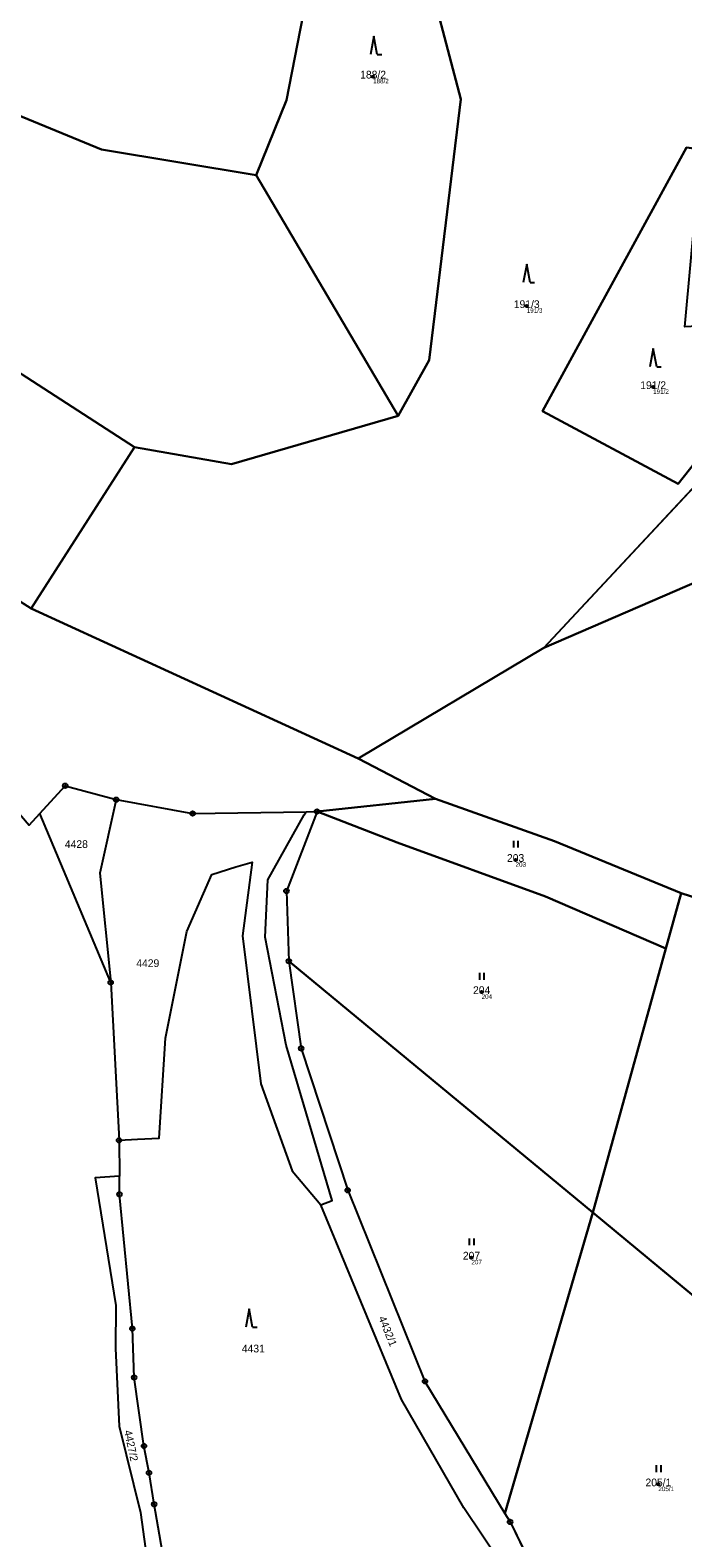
# Model space of a CAD drawing. Extents: x -644096 to -634268, y -1141430 to -1133463.
# Drawn here: x -639105.3 to -638961.7, y -1136492.9 to -1136161.3 of the extents above; entities that cross this region are included whole.
import ezdxf

# ---------------------------------------------------------------- set-up
doc = ezdxf.new("R2010")
doc.units = 0
for name, color, linetype in [('_CIVIL_CONSTRUCTION', 7, 'Continuous'), ('Definiční body', 7, 'Continuous'), ('Polygon ku', 7, 'Continuous'), ('Polygon parcely', 7, 'Continuous'), ('spodek_zarez', 7, 'Continuous'), ('svrsek_osa_sjezdy', 7, 'Continuous'), ('svrsek_osa_VRT', 7, 'Continuous'), ('terminal_VRT', 7, 'Continuous')]:
    doc.layers.add(name, color=color, linetype=linetype)

msp = doc.modelspace()

# ---------------------------------------------------------------- linework, layer by layer
at = {"layer": '_CIVIL_CONSTRUCTION'}
for centre, radius in [((-639097.6, -1136327.45), 0.5), ((-639097.6, -1136327.45), 0.5), ((-639097.6, -1136327.45), 0.0303), ((-639097.6, -1136327.45), 0.0303), ((-639086.41, -1136330.51), 0.5), ((-639086.41, -1136330.51), 0.5), ((-639086.41, -1136330.51), 0.0303), ((-639086.41, -1136330.51), 0.0303), ((-639042.21, -1136333.12), 0.5), ((-639042.21, -1136333.12), 0.5), ((-639069.57, -1136333.55), 0.5), ((-639069.57, -1136333.55), 0.5), ((-639069.57, -1136333.55), 0.0303), ((-639069.57, -1136333.55), 0.0303), ((-639042.21, -1136333.12), 0.0303), ((-639042.21, -1136333.12), 0.0303), ((-639048.94, -1136350.61), 0.5), ((-639048.94, -1136350.61), 0.5), ((-639048.94, -1136350.61), 0.0303), ((-639048.94, -1136350.61), 0.0303), ((-639048.42, -1136366.02), 0.5), ((-639048.42, -1136366.02), 0.5), ((-639048.42, -1136366.02), 0.0303), ((-639048.42, -1136366.02), 0.0303), ((-639087.6, -1136370.72), 0.5), ((-639087.6, -1136370.72), 0.0303), ((-639045.68, -1136385.22), 0.5), ((-639045.68, -1136385.22), 0.5), ((-639045.68, -1136385.22), 0.0303), ((-639045.68, -1136385.22), 0.0303), ((-639085.77, -1136405.44), 0.5), ((-639085.77, -1136405.44), 0.0303), ((-639085.65, -1136417.32), 0.5), ((-639085.65, -1136417.32), 0.0303), ((-639035.46, -1136416.42), 0.5), ((-639035.46, -1136416.42), 0.0303), ((-639082.84, -1136446.85), 0.5), ((-639082.84, -1136446.85), 0.0303), ((-639082.44, -1136457.59), 0.5), ((-639082.44, -1136457.59), 0.0303), ((-639018.46, -1136458.45), 0.5), ((-639018.46, -1136458.45), 0.0303), ((-639080.28, -1136472.66), 0.5), ((-639080.28, -1136472.66), 0.0303), ((-639079.17, -1136478.57), 0.5), ((-639079.17, -1136478.57), 0.0303), ((-639078.05, -1136485.48), 0.5), ((-639078.05, -1136485.48), 0.0303), ((-638999.73, -1136489.37), 0.5), ((-638999.73, -1136489.37), 0.0303)]:
    msp.add_circle(centre, radius, dxfattribs=at)
at = {"layer": 'Definiční body'}
for centre in [(-639029.87, -1136171.47), (-638996.07, -1136221.95), (-638968.25, -1136239.77), (-638998.52, -1136343.76), (-639005.99, -1136372.83), (-639008.23, -1136431.23), (-638967.1, -1136481.11)]:
    msp.add_circle(centre, 0.25, dxfattribs=at)
at = {"layer": 'Polygon ku'}
msp.add_lwpolyline([(-639105.57, -1136336.13), (-639103.21, -1136333.56), (-639097.6, -1136327.45), (-639086.41, -1136330.51), (-639069.57, -1136333.55), (-639044.63, -1136333.16), (-639042.21, -1136333.12), (-639048.94, -1136350.61), (-639048.42, -1136366.02), (-639045.68, -1136385.22), (-639035.46, -1136416.42), (-639018.46, -1136458.45), (-639000.86, -1136487.51), (-638999.73, -1136489.37), (-638970.43, -1136549.3)], dxfattribs=at)
at = {"layer": 'Polygon parcely'}
for points in [[(-639226.87, -1136123.55), (-639152.02, -1136161.83), (-639089.62, -1136187.51), (-639055.6, -1136193.18), (-639048.93, -1136176.68), (-639044.7, -1136154.91), (-639072.25, -1136139.95), (-639117.3, -1136126.28), (-639126.04, -1136120.97), (-639120.63, -1136112.24), (-639108.48, -1136113.41), (-639099.02, -1136094.46), (-639179.76, -1136059.38), (-639180.69, -1136060.69)], [(-639044.74, -1136113.05), (-639043.1, -1136122.2), (-639044.7, -1136154.91), (-639048.93, -1136176.68), (-639055.6, -1136193.18), (-639024.32, -1136246.12), (-639017.52, -1136233.88), (-639010.57, -1136176.41), (-639016.27, -1136154.71), (-639011.07, -1136138.17), (-638994.28, -1136124.4), (-639051.31, -1136086.12), (-639047.08, -1136102.51)], [(-639132.06, -1136220.89), (-639082.38, -1136252.96), (-639061.02, -1136256.7), (-639024.32, -1136246.12), (-639055.6, -1136193.18), (-639089.62, -1136187.51), (-639152.02, -1136161.83), (-639226.87, -1136123.55), (-639259.55, -1136102.27), (-639281.58, -1136120.11), (-639216.15, -1136180.1)], [(-639082.38, -1136252.96), (-639132.06, -1136220.89), (-639216.15, -1136180.1), (-639281.58, -1136120.11), (-639286.79, -1136123.25), (-639195.75, -1136218.9), (-639166.02, -1136249.99), (-639105.08, -1136288.46)], [(-638940.31, -1136232.65), (-638940.56, -1136225.4), (-638961.31, -1136226.55), (-638958.65, -1136197.61), (-638957.05, -1136187.59), (-638960.88, -1136187.1), (-638992.57, -1136245.08), (-638962.72, -1136261.02)], [(-638950.42, -1136279.04), (-638917.15, -1136255.9), (-638916.93, -1136237.66), (-638930.12, -1136230.49), (-638992.31, -1136297.13)], [(-639177.17, -1136265.81), (-639165.38, -1136274.1), (-639135.54, -1136300.98), (-639105.57, -1136336.13), (-639103.21, -1136333.56), (-639097.6, -1136327.45), (-639086.41, -1136330.51), (-639069.57, -1136333.55), (-639044.63, -1136333.16), (-639042.21, -1136333.12), (-639016.14, -1136330.3), (-639033.16, -1136321.45), (-639105.08, -1136288.46), (-639166.02, -1136249.99)], [(-638931.99, -1136360.79), (-638913.3, -1136368.8), (-638891, -1136313.69), (-638905.87, -1136285.45), (-638917.15, -1136255.9), (-638950.42, -1136279.04), (-638992.31, -1136297.13), (-639033.16, -1136321.45), (-639016.14, -1136330.3), (-638989.92, -1136339.61), (-638962.12, -1136351.11)], [(-638962.12, -1136351.11), (-638989.92, -1136339.61), (-639016.14, -1136330.3), (-639042.21, -1136333.12), (-639024.6, -1136339.96), (-638991.97, -1136351.8), (-638965.46, -1136363.22)], [(-639048.94, -1136350.61), (-639048.42, -1136366.02), (-638981.52, -1136421.35), (-638965.46, -1136363.22), (-638991.97, -1136351.8), (-639024.6, -1136339.96), (-639042.21, -1136333.12)], [(-638911.38, -1136379.8), (-638909.43, -1136370.26), (-638913.3, -1136368.8), (-638931.99, -1136360.79), (-638962.12, -1136351.11), (-638965.46, -1136363.22), (-638981.52, -1136421.35), (-638931.57, -1136462.65), (-638928.35, -1136454.4), (-638925.53, -1136445.22), (-638922.11, -1136432.18), (-638915.06, -1136404.71), (-638913.05, -1136392.17)], [(-639045.68, -1136385.22), (-639035.46, -1136416.42), (-639018.46, -1136458.45), (-639000.86, -1136487.51), (-638981.52, -1136421.35), (-639048.42, -1136366.02)], [(-639000.86, -1136487.51), (-638999.73, -1136489.37), (-638970.43, -1136549.3), (-638959.34, -1136563.14), (-638960.8, -1136540.92), (-638951.21, -1136501.08), (-638931.57, -1136462.65), (-638981.52, -1136421.35)]]:
    msp.add_lwpolyline(points, close=True, dxfattribs=at)
msp.add_lwpolyline([(-639016.27, -1136154.71), (-639010.57, -1136176.41), (-639017.52, -1136233.88), (-639024.32, -1136246.12), (-639061.02, -1136256.7), (-639082.38, -1136252.96), (-639105.08, -1136288.46), (-639033.16, -1136321.45), (-638992.31, -1136297.13), (-638930.12, -1136230.49), (-638931.47, -1136226.33), (-638932.7, -1136225.04), (-638932.94, -1136221.68), (-638937.48, -1136201.2), (-638935.68, -1136225.13), (-638940.56, -1136225.4), (-638940.31, -1136232.65), (-638962.72, -1136261.02), (-638992.57, -1136245.08), (-638960.88, -1136187.1), (-638957.05, -1136187.59), (-638935.92, -1136191.43), (-638929.45, -1136182.13), (-638942.09, -1136146.62)], dxfattribs=at)
at = {"layer": 'spodek_zarez'}
msp.add_circle((-638683.07, -1137056.85), 1378.08, dxfattribs=at)
at = {"layer": 'svrsek_osa_sjezdy'}
for p, q in [((-639029.7, -1136162.6), (-639030.45, -1136166.6)), ((-639028.95, -1136166.6), (-639029.7, -1136162.6)), ((-639028.95, -1136166.6), (-639027.95, -1136166.6)), ((-638996.07, -1136212.74), (-638996.82, -1136216.74)), ((-638995.32, -1136216.74), (-638996.07, -1136212.74)), ((-638995.32, -1136216.74), (-638994.32, -1136216.74)), ((-638968.22, -1136231.29), (-638968.97, -1136235.29)), ((-638967.47, -1136235.29), (-638968.22, -1136231.29)), ((-638967.47, -1136235.29), (-638966.47, -1136235.29)), ((-638998.93, -1136341.06), (-638998.93, -1136339.56)), ((-638997.93, -1136341.06), (-638997.93, -1136339.56)), ((-639006.4, -1136370.13), (-639006.4, -1136368.63)), ((-639005.4, -1136370.13), (-639005.4, -1136368.63)), ((-639008.64, -1136428.53), (-639008.64, -1136427.03)), ((-639007.64, -1136428.53), (-639007.64, -1136427.03)), ((-639057.14, -1136442.5), (-639057.89, -1136446.5)), ((-639056.39, -1136446.5), (-639057.14, -1136442.5)), ((-639056.39, -1136446.5), (-639055.39, -1136446.5)), ((-638967.51, -1136478.41), (-638967.51, -1136476.91)), ((-638966.51, -1136478.41), (-638966.51, -1136476.91))]:
    msp.add_line(p, q, dxfattribs=at)
at = {"layer": 'terminal_VRT'}
for p, q in [((-639024.32, -1136246.12), (-639055.6, -1136193.18)), ((-638992.31, -1136297.13), (-638930.12, -1136230.49)), ((-639105.08, -1136288.46), (-639166.02, -1136249.99)), ((-639105.08, -1136288.46), (-639082.38, -1136252.96)), ((-639033.16, -1136321.45), (-639105.08, -1136288.46)), ((-639033.16, -1136321.45), (-638992.31, -1136297.13)), ((-639016.14, -1136330.3), (-639033.16, -1136321.45)), ((-639103.21, -1136333.56), (-639097.6, -1136327.45)), ((-639103.21, -1136333.56), (-639097.6, -1136327.45)), ((-639097.6, -1136327.45), (-639086.41, -1136330.51)), ((-639097.6, -1136327.45), (-639086.41, -1136330.51)), ((-639086.41, -1136330.51), (-639069.57, -1136333.55)), ((-639086.41, -1136330.51), (-639069.57, -1136333.55)), ((-639042.21, -1136333.12), (-639016.14, -1136330.3)), ((-639105.57, -1136336.13), (-639103.21, -1136333.56)), ((-639105.57, -1136336.13), (-639103.21, -1136333.56)), ((-639087.6, -1136370.72), (-639103.21, -1136333.56)), ((-639069.57, -1136333.55), (-639044.63, -1136333.16)), ((-639069.57, -1136333.55), (-639044.63, -1136333.16)), ((-639042.21, -1136333.12), (-639048.94, -1136350.61)), ((-639042.21, -1136333.12), (-639048.94, -1136350.61)), ((-639044.63, -1136333.16), (-639042.21, -1136333.12)), ((-639044.63, -1136333.16), (-639042.21, -1136333.12)), ((-639048.94, -1136350.61), (-639048.42, -1136366.02)), ((-639048.94, -1136350.61), (-639048.42, -1136366.02)), ((-638965.46, -1136363.22), (-638962.12, -1136351.11)), ((-638981.52, -1136421.35), (-638965.46, -1136363.22)), ((-639048.42, -1136366.02), (-638981.52, -1136421.35)), ((-639087.6, -1136370.72), (-639085.77, -1136405.44)), ((-639085.77, -1136405.44), (-639085.69, -1136413.34)), ((-638981.52, -1136421.35), (-639000.86, -1136487.51)), ((-638931.57, -1136462.65), (-638981.52, -1136421.35)), ((-639018.46, -1136458.45), (-639000.86, -1136487.51)), ((-639018.46, -1136458.45), (-639000.86, -1136487.51)), ((-639000.86, -1136487.51), (-638999.73, -1136489.37)), ((-639000.86, -1136487.51), (-638999.73, -1136489.37)), ((-638999.73, -1136489.37), (-638970.43, -1136549.3)), ((-638999.73, -1136489.37), (-638970.43, -1136549.3))]:
    msp.add_line(p, q, dxfattribs=at)
for points in [[(-639281.58, -1136120.11), (-639216.15, -1136180.1), (-639132.06, -1136220.89), (-639082.38, -1136252.96)], [(-639055.6, -1136193.18), (-639089.62, -1136187.51), (-639152.02, -1136161.83), (-639226.87, -1136123.55)], [(-639024.32, -1136246.12), (-639017.52, -1136233.88), (-639010.57, -1136176.41), (-639016.27, -1136154.71), (-639011.07, -1136138.17), (-638994.28, -1136124.4)], [(-639044.7, -1136154.91), (-639048.93, -1136176.68), (-639055.6, -1136193.18)], [(-638957.05, -1136187.59), (-638960.88, -1136187.1), (-638992.57, -1136245.08), (-638962.72, -1136261.02), (-638940.31, -1136232.65), (-638940.56, -1136225.4)], [(-639082.38, -1136252.96), (-639061.02, -1136256.7), (-639024.32, -1136246.12)], [(-638992.31, -1136297.13), (-638950.42, -1136279.04), (-638917.15, -1136255.9)], [(-639086.41, -1136330.51), (-639090.02, -1136346.69), (-639087.6, -1136370.72)], [(-638962.12, -1136351.11), (-638989.92, -1136339.61), (-639016.14, -1136330.3)], [(-639041.39, -1136419.6), (-639038.88, -1136418.71), (-639049.03, -1136384.54), (-639053.59, -1136360.74), (-639053.04, -1136348.12), (-639045.01, -1136333.84), (-639044.63, -1136333.16)], [(-639042.21, -1136333.12), (-639024.6, -1136339.96), (-638991.97, -1136351.8), (-638965.46, -1136363.22)], [(-639085.77, -1136405.44), (-639081.68, -1136405.22), (-639076.94, -1136404.97), (-639075.51, -1136382.97), (-639070.86, -1136359.49), (-639065.37, -1136346.94), (-639060.06, -1136345.32), (-639056.51, -1136344.24), (-639058.58, -1136360.44), (-639054.56, -1136393), (-639047.7, -1136412.15), (-639041.39, -1136419.6)], [(-638962.12, -1136351.11), (-638931.99, -1136360.79), (-638913.3, -1136368.8)], [(-639048.42, -1136366.02), (-639045.68, -1136385.22), (-639035.46, -1136416.42), (-639018.46, -1136458.45)], [(-639048.42, -1136366.02), (-639045.68, -1136385.22), (-639035.46, -1136416.42), (-639018.46, -1136458.45)], [(-639085.69, -1136413.34), (-639091.01, -1136413.67), (-639086.47, -1136441.78), (-639086.52, -1136451.19), (-639085.71, -1136468.29), (-639081.08, -1136487.32), (-639079.16, -1136501.14), (-639078.15, -1136510.39), (-639074.71, -1136524.25), (-639068.73, -1136542.98), (-639062.31, -1136568.02), (-639053.69, -1136580.32), (-639037.7, -1136590.84)], [(-639047.91, -1136581.17), (-639054.69, -1136575.07), (-639059.2, -1136566.78), (-639061.12, -1136559.01), (-639062.58, -1136549.98), (-639065.35, -1136540.88), (-639070.12, -1136525.44), (-639072.51, -1136516.17), (-639075.32, -1136501.05), (-639078.05, -1136485.48), (-639079.17, -1136478.57), (-639080.28, -1136472.66), (-639082.44, -1136457.59), (-639082.84, -1136446.85), (-639085.65, -1136417.32), (-639085.69, -1136413.34)], [(-638977.01, -1136548.09), (-638997.53, -1136504.72), (-639009.89, -1136486.26), (-639023.62, -1136462.45), (-639041.39, -1136419.6)]]:
    msp.add_lwpolyline(points, dxfattribs=at)

# ---------------------------------------------------------------- texts
at = {"layer": 'Definiční body'}
for s, p in [('188/2', (-639029.87, -1136172.96)), ('191/3', (-638996.07, -1136223.44)), ('191/2', (-638968.25, -1136241.26)), ('203', (-638998.52, -1136345.25)), ('204', (-639005.99, -1136374.32)), ('207', (-639008.23, -1136432.72)), ('205/1', (-638967.1, -1136482.6))]:
    msp.add_text(s, height=1, dxfattribs=at).set_placement(p)
at = {"layer": 'svrsek_osa_VRT'}
for s, p in [('188/2', (-639032.71, -1136171.9)), ('191/3', (-638998.91, -1136222.38)), ('191/2', (-638971.09, -1136240.2)), ('4428', (-639097.68, -1136341.14)), ('203', (-639000.41, -1136344.19)), ('4429', (-639081.97, -1136367.33)), ('204', (-639007.88, -1136373.26)), ('207', (-639010.12, -1136431.66)), ('4431', (-639058.75, -1136452.09)), ('205/1', (-638969.94, -1136481.53))]:
    msp.add_text(s, height=1.7, dxfattribs=at).set_placement(p)
for s, rotation, p in [('4432/1', 292, (-639028.72, -1136444.51)), ('4427/2', 282, (-639084.65, -1136469.38))]:
    msp.add_text(s, height=1.7, rotation=rotation, dxfattribs=at).set_placement(p)

doc.saveas('drawing.dxf')
